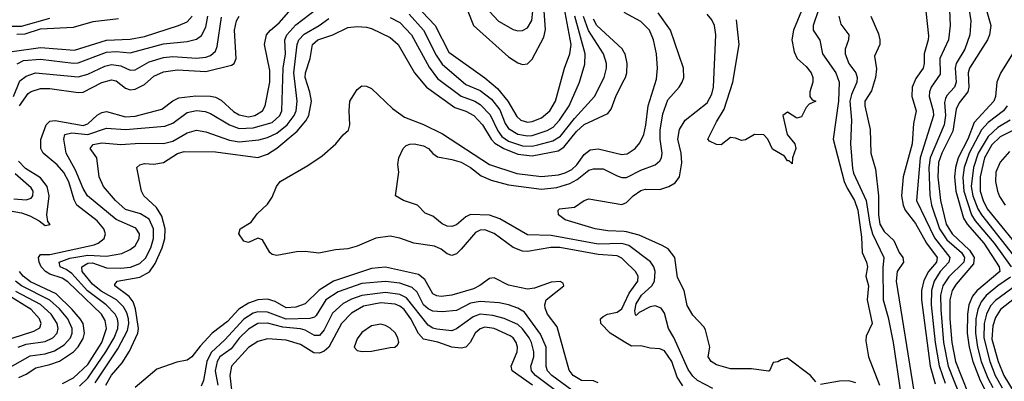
# Model space of a CAD drawing. Header units: inches. Extents: x 501365 to 657855, y 482276 to 547543.
# Tile 938 of 957: x 617442 to 621608, y 514766 to 516295. Entities that reach past the tile are written whole.
import ezdxf

# ---------------------------------------------------------------- set-up
doc = ezdxf.new("R2010")
doc.units = ezdxf.units.IN
doc.header["$MEASUREMENT"] = 0
doc.layers.add('A6511', color=7, linetype='Continuous')
doc.layers.add('A6521', color=7, linetype='Continuous')

msp = doc.modelspace()

# ---------------------------------------------------------------- linework, layer by layer
at = {"layer": 'A6511', "color": 5}
for points, elevation in [([(619490, 516531.5), (619450, 516512.1), (619404.5, 516470), (619398.5, 516450), (619399.1, 516430), (619412.4, 516372.4), (619429.2, 516329.2), (619467.9, 516287.9), (619530, 516253), (619550, 516248), (619570, 516249), (619590, 516259.8), (619608.7, 516291.3), (619612.7, 516330), (619603.5, 516390), (619590, 516431.8), (619554.7, 516490), (619520.7, 516520.7)], 3540), ([(618970, 515007.2), (618930, 515000.1), (618890, 514972.5), (618870, 514945.2), (618857.7, 514910), (618870, 514896), (618891.4, 514891.4), (618930, 514893.5), (619010, 514908.8), (619029, 514911), (619040.3, 514919.7), (619046.7, 514930), (619041.8, 514950), (619030, 514971.1), (619010, 514991.3), (618990, 515002.5)], 3520)]:
    msp.add_lwpolyline(points, close=True, dxfattribs=dict(at, elevation=elevation))
for points, elevation in [([(619090, 516387.1), (619200.4, 516270), (619257.9, 516157.9), (619410, 516048.6), (619463.6, 516003.6), (619508, 515950), (619545.7, 515885.7), (619562.1, 515870), (619590, 515861.7), (619610, 515863.6), (619650, 515879.3), (619684.5, 515910), (619708.5, 515950), (619746.5, 516090), (619770.3, 516150), (619774.6, 516190), (619741.2, 516370)], 3480), ([(617432, 516108), (617458.5, 516121.5), (617530, 516128.2), (617670, 516110.3), (617690, 516112.4), (617810, 516156.7), (617850, 516160.5), (617910, 516154.6), (618050, 516193.2), (618150, 516201.8), (618190, 516212.5), (618211.6, 516228.4), (618230, 516263.6), (618238, 516310)], 3560), ([(617441.8, 515930), (617477.5, 515982.5), (617490, 515991.6), (617530, 516004), (617570, 516004.3), (617690, 515986.2), (617710, 515988.2), (617790, 516029.1), (617830, 516039.9), (617850, 516035.5), (617890, 516004.9), (617910, 515998.8), (617930, 516000.4), (617970, 516020.3), (618010, 516056.4), (618050, 516074.1), (618110, 516082.4), (618230, 516076.2), (618337.6, 516102.4), (618349.9, 516110.1), (618358.1, 516130), (618350.9, 516250), (618359.7, 516290), (618371.3, 516310)], 3520), ([(617623.5, 514756.5), (617670, 514780.2), (617730, 514837.3), (617789.5, 514930), (617809.7, 514990), (617803.7, 515023.7), (617787.5, 515050), (617646.1, 515186.1), (617622, 515202), (617570, 515219.3), (617551.6, 515230), (617533.6, 515250), (617524, 515270), (617522.1, 515290), (617530, 515301.5), (617570, 515302.5), (617756.8, 515343.2), (617774.5, 515350), (617799.6, 515370), (617804.6, 515390), (617797.9, 515410), (617770, 515444.4), (617684.1, 515510), (617672.7, 515532.7), (617649.5, 515609.5), (617628.7, 515648.7), (617600.7, 515680.7), (617540.8, 515730), (617531.2, 515750), (617532.1, 515787.9), (617554.7, 515850), (617570, 515865.3), (617591.8, 515868.2), (617710, 515847.4), (617730, 515854.3), (617770, 515890.4), (617790, 515902.6), (617810, 515906.3), (617890, 515883.7), (617930, 515886.5), (618044, 515916), (618090, 515952.2), (618115.1, 515964.9), (618187, 515973), (618250, 515971.6), (618270, 515966.7), (618294.1, 515954.1), (618346.7, 515906.7), (618370, 515892), (618410, 515884.4), (618436.2, 515890), (618469.9, 515910), (618480.7, 515930), (618500.5, 516030), (618500.4, 516080.4), (618477.9, 516190), (618486.7, 516230), (618503.5, 516250), (618539.3, 516280.7), (618600.1, 516350)], 3480), ([(617694.8, 514745.2), (617730, 514778.9), (617807.2, 514890), (617841.3, 514950), (617856.7, 514990), (617859.3, 515010), (617855.9, 515030), (617845.9, 515050), (617807.7, 515090), (617728.6, 515148.6), (617662.1, 515222.1), (617639.1, 515239.1), (617612.9, 515250), (617609.4, 515270), (617654.1, 515285.9), (617730, 515299.1), (617810, 515294.6), (617874.1, 515305.9), (617910, 515322.7), (617930, 515339.2), (617947.5, 515370), (617949.4, 515390), (617933.9, 515413.9), (617850, 515449.9), (617729.4, 515549.4), (617710, 515581.6), (617678.4, 515658.4), (617638.5, 515730), (617628.3, 515790), (617633.7, 515810), (617663.3, 515816.7), (617730, 515808.8), (617810, 515835.6), (617890, 515831.1), (618056.1, 515843.9), (618090, 515856.9), (618150, 515902.3), (618190, 515911.1), (618226.5, 515906.5), (618250, 515898.4), (618329.5, 515850), (618370, 515835.3), (618430, 515837.7), (618510, 515860.7), (618542.9, 515890), (618550.9, 515910), (618556.5, 516090), (618567, 516150), (618564.5, 516210), (618572.3, 516230), (618610, 516273.5), (618699, 516341)], 3460), ([(619090, 516317.8), (619150, 516250.9), (619204.4, 516144.4), (619230, 516107.3), (619330, 516020.2), (619390, 515995.8), (619438, 515958), (619473.9, 515913.9), (619496.1, 515856.1), (619510, 515834.1), (619550, 515810.1), (619590, 515803.7), (619610, 515805.7), (619674.1, 515825.9), (619699.8, 515840.2), (619726.3, 515870), (619766.3, 515930), (619809.9, 516029.9), (619832.9, 516107.1), (619834.8, 516150), (619791.1, 516310)], 3460), ([(619337.5, 516330), (619361.6, 516270), (619510, 516137.7), (619550, 516111.6), (619570, 516105.7), (619590, 516108.5), (619610, 516127.2), (619659.3, 516220.7), (619666.6, 516253.4), (619659.8, 516350)], 3520), ([(617410, 516160.6), (617530, 516176.4), (617673.9, 516166.1), (617810, 516208.3), (617910, 516212.1), (617970, 516222.9), (618114.2, 516270), (618150, 516286.1), (618171.1, 516308.9)], 3580), ([(617410, 516267.2), (617450, 516267), (617570, 516301.2)], 3640), ([(617415.2, 515970), (617443.3, 516036.7), (617470, 516056.5), (617509.4, 516070.6), (617690, 516053.4), (617730, 516064.9), (617802.3, 516097.7), (617830, 516105.1), (617870, 516099.9), (617910, 516081.8), (617930, 516082.3), (617990, 516115.9), (618050, 516135.1), (618090, 516139.2), (618190, 516131.8), (618230, 516135.8), (618250, 516143.1), (618270, 516162), (618278.1, 516181.9), (618295.4, 516304.6)], 3540), ([(617430, 516233.2), (617465.1, 516234.9), (617530, 516255.5), (617670, 516263.6), (617753.3, 516286.7), (617860, 516300)], 3620), ([(617761, 514759), (617857, 514903), (617898.8, 514981.2), (617903.6, 515010), (617901.8, 515030), (617895.7, 515055.7), (617881.5, 515081.5), (617851.4, 515110), (617787.4, 515147.4), (617750, 515176.8), (617706.4, 515230), (617705.5, 515250), (617730, 515265.8), (617750, 515267.3), (617810, 515245.6), (617870, 515244.4), (617910.8, 515249.2), (617950, 515264.2), (617974.2, 515285.9), (617997.5, 515330), (618008, 515370), (618007.6, 515410), (617990, 515451.1), (617953.5, 515473.5), (617890, 515492.7), (617847.2, 515530), (617796.5, 515590), (617778.4, 515630), (617768.6, 515710), (617740.9, 515750), (617752.3, 515767.7), (617790, 515774.3), (617870, 515766.6), (617950, 515772.2), (618050, 515771.2), (618090, 515781.1), (618150, 515816.6), (618190, 515827), (618230, 515821.1), (618330, 515785.4), (618370, 515778.3), (618453.3, 515786.7), (618490, 515796.8), (618530, 515815.5), (618573.8, 515850), (618603, 515890), (618611.5, 515910), (618615.8, 515950), (618602.5, 516070), (618616.1, 516190), (618623.7, 516210), (618646.3, 516233.7), (618709.4, 516270), (618750, 516299.7)], 3440), ([(619010, 516304.1), (619050, 516282.2), (619100.3, 516230), (619173.9, 516093.9), (619210, 516046.3), (619310, 515970.9), (619367.5, 515950), (619390, 515935.6), (619432.5, 515892.5), (619464.7, 515824.7), (619481.4, 515801.4), (619510, 515780.9), (619570, 515761.4), (619610, 515760), (619634.9, 515765.1), (619697.9, 515782.1), (619730, 515802), (619790, 515876.6), (619874.4, 515970), (619914.8, 516050), (619925.1, 516090), (619925.1, 516110), (619912.1, 516150), (619848.5, 516248.5), (619828.1, 516308.1)], 3440), ([(620000, 516156.6), (619991.4, 516171.5), (619884.2, 516270), (619870, 516296.9)], 3420), ([(617805.8, 514750), (617830, 514792), (617875.2, 514844.8), (617906.1, 514893.9), (617941.6, 514970), (617944.5, 514990), (617932.1, 515072.1), (617921.6, 515101.6), (617904.7, 515124.7), (617844.1, 515170), (617845, 515175), (617854.7, 515190), (617950, 515206.9), (617991, 515229), (618015.8, 515264.2), (618044.7, 515330), (618056.2, 515370), (618057.9, 515410), (618043.6, 515463.6), (618020.7, 515500.7), (617967, 515550), (617956.8, 515570), (617937.2, 515670), (617950, 515680.7), (617970, 515687), (618010, 515684.1), (618050, 515690.6), (618110, 515728.7), (618137.4, 515737.4), (618270, 515735.7), (618450, 515712), (618490, 515725.5), (618530, 515751.5), (618615.9, 515824.1), (618653.3, 515866.7), (618665, 515890), (618677, 515950), (618670, 515988.8), (618650, 516050), (618650.6, 516070), (618670.7, 516130), (618680.6, 516190), (618703.4, 516210), (618767.2, 516230), (618830, 516260.9), (618870, 516266.2), (618910, 516263.4), (618930, 516257), (619010, 516219.1), (619042.9, 516190), (619113.1, 516070), (619163.6, 516010), (619283.6, 515923.6), (619330, 515907.6), (619363.6, 515890), (619399.9, 515850), (619436.4, 515790), (619453, 515773), (619490, 515749.6), (619550, 515725.6), (619610, 515719.8), (619720.3, 515739.7), (619743.8, 515756.2), (619797.6, 515822.4), (619830, 515851.8), (619930, 515898.5), (619944.1, 515915.9), (619965.7, 515974.3), (620000, 516040.4)], 3420), ([(620000, 515276.4), (619990, 515286.3), (619970, 515297.1), (619890, 515301.9), (619727.8, 515332.2), (619688.7, 515331.2), (619590, 515314.6), (619570, 515315.7), (619530, 515331.2), (619450, 515391.1), (619410, 515407), (619390, 515404.9), (619370, 515395), (619310, 515324.3), (619290, 515305.3), (619270, 515298), (619250, 515304.7), (619224.9, 515324.9), (619197.5, 515337.5), (619110, 515349.6), (619050.5, 515370.5), (619010, 515379), (618948.3, 515371.7), (618870, 515337), (618830, 515326.5), (618777.5, 515322.5), (618707.7, 515307.7), (618650, 515315.1), (618613.2, 515313.2), (618530, 515298), (618510, 515302.7), (618500.5, 515310), (618470, 515364.2), (618450, 515371.8), (618410, 515352.3), (618390, 515358), (618369.7, 515390), (618375.1, 515410), (618420.8, 515439.2), (618446.3, 515473.7), (618490, 515515.3), (618510, 515544.4), (618529.1, 515590), (618544.5, 515610), (618661.5, 515678.5), (618721.2, 515718.8), (618779.8, 515770), (618810, 515807.4), (618832.8, 515827.2), (618839.3, 515850), (618835.5, 515910), (618838.6, 515950), (618870, 515998.9), (618890, 516015.2), (618910, 516014), (618930, 516003.2), (619018.7, 515918.7), (619070, 515882), (619150, 515851.3), (619231.5, 515811.5), (619430, 515682.1), (619544.8, 515644.8), (619650, 515632.3), (619721.3, 515638.7), (619750, 515646.7), (619778.3, 515661.7), (619798.7, 515681.4), (619830, 515724.2), (619855.8, 515744.2), (619890, 515748.6), (619990, 515724.7), (620000, 515726.3)], 3380), ([(620000, 515345.4), (619988.8, 515348.8), (619890, 515345.7), (619690, 515382.6), (619590, 515385.9), (619473.4, 515453.4), (619430, 515468.6), (619350, 515471.3), (619330, 515461.1), (619290, 515427), (619270, 515420.3), (619250, 515422.5), (619230, 515431.1), (619190, 515463.5), (619156.9, 515476.9), (619125.2, 515510), (619065.2, 515530), (619032.7, 515550), (619045.6, 515650), (619042, 515682), (619045.6, 515710), (619064.5, 515750), (619077.7, 515762.3), (619092, 515768), (619110.8, 515769.2), (619150, 515761.7), (619172.2, 515750), (619189.5, 515729.5), (619210, 515715.2), (619270, 515704.3), (619310, 515691.8), (619350, 515669.2), (619394.5, 515634.5), (619436.4, 515616.4), (619510, 515596.1), (619650, 515577.9), (619714.2, 515585.8), (619770, 515601.9), (619800.7, 515619.3), (619850, 515658.2), (619870, 515664.3), (619910, 515664.5), (619970, 515634.2), (619990, 515627.2), (620000, 515627.4)], 3360), ([(617410, 515485.1), (617450, 515478.3), (617485.4, 515465.4), (617524.6, 515444.6), (617550, 515424.2), (617570.5, 515429.5), (617561.7, 515441.7), (617557.4, 515470), (617566.3, 515550), (617558, 515590), (617530, 515626.3), (617466.1, 515666.1), (617436.9, 515696.9)], 3520), ([(617416.9, 515536.9), (617470, 515533.1), (617490, 515540.5), (617497.8, 515550), (617498.7, 515570), (617490, 515584.5), (617422.5, 515642.5)], 3540), ([(620000, 515399), (619930, 515401.5), (619877, 515410), (619750, 515449.2), (619722, 515470), (619720.5, 515490), (619725.4, 515494.6), (619790, 515502), (619830, 515530.3), (619850, 515537.4), (619990, 515513.9), (620000, 515517.9)], 3340), ([(617438.5, 514781.5), (617470, 514796.2), (617510, 514823.3), (617570, 514836.9), (617610, 514851.6), (617670, 514891), (617690, 514911.6), (617710, 514946.4), (617716.1, 514970), (617710, 515010), (617698.4, 515030), (617664.1, 515070), (617595.7, 515135.7), (617487.2, 515187.2), (617457.1, 515210), (617440.9, 515230)], 3520), ([(619890, 514760.3), (619870, 514767.6), (619818.4, 514770), (619783.4, 514790), (619767.2, 514812.8), (619715.8, 514995.8), (619675, 515050), (619665, 515075), (619663.2, 515090), (619669.3, 515110.7), (619744.7, 515170), (619740.9, 515180.9), (619728.3, 515188.3), (619690, 515184.7), (619620.4, 515159.6), (619590, 515155), (619510, 515173), (619450, 515204.1), (619430, 515200.9), (619389.5, 515170.5), (619362.7, 515157.3), (619270, 515129.6), (619225.3, 515125.2), (619207.4, 515127.4), (619190, 515135.8), (619156.6, 515196.6), (619130, 515217.6), (618990, 515247.9), (618930, 515243.5), (618770, 515189.4), (618709.2, 515150.8), (618650, 515094), (618610, 515079.3), (618570, 515077.3), (618522.9, 515102.9), (618490, 515112.9), (618450, 515109.9), (618410, 515096.4), (618368.8, 515071.2), (618321, 515019), (618256.3, 514970), (618205, 514915), (618170, 514869.1), (618150, 514855), (618107.4, 514847.4), (618022.7, 514817.3), (617930, 514740.2)], 3420), ([(617370, 514807.8), (617486.5, 514873.5), (617550, 514882.5), (617590, 514895.5), (617630, 514919.8), (617657, 514950), (617664.4, 514970), (617664.7, 514990), (617646.4, 515030), (617610, 515072.4), (617569.7, 515109.7), (617450, 515169.8), (617423.9, 515190)], 3540), ([(619842.1, 514682.1), (619693.7, 514790), (619675.7, 514810), (619669.2, 514829.2), (619669.7, 514910), (619645.8, 514965.8), (619577.8, 515057.8), (619550, 515075.7), (619510, 515089.9), (619470, 515097.7), (619390, 515103.5), (619350, 515095.9), (619290, 515065.9), (619230, 515059.2), (619190, 515062.6), (619170, 515071.8), (619150, 515089.6), (619123.2, 515143.2), (619103.2, 515163.2), (619050, 515180.7), (618990, 515188.5), (618890, 515179.3), (618790, 515144.1), (618737.1, 515110), (618696.2, 515043.8), (618690, 515037.3), (618670, 515031.2), (618570, 515028.2), (618490, 515058.2), (618450, 515060.4), (618430, 515054.6), (618390, 515028.8), (618310, 514940.8), (618252.6, 514887.4), (618233.8, 514850), (618220.1, 514770), (618210, 514746.1)], 3440), ([(617435.8, 514910), (617470, 514922.9), (617550, 514934.2), (617582.9, 514950), (617599.9, 514970), (617604.4, 514990), (617600.4, 515010), (617575.1, 515050), (617530.2, 515090.2), (617426, 515146)], 3560), ([(617410, 514948), (617501.9, 514978.1), (617527.2, 514992.8), (617532.6, 515010), (617525.8, 515030), (617490.3, 515070), (617390, 515131)], 3580), ([(619732.2, 514710), (619624.4, 514790), (619607.9, 514810), (619604.3, 514830), (619616.8, 514870), (619617, 514890), (619607.1, 514930), (619597.2, 514950), (619570, 514987.3), (619550, 515006.7), (619491.9, 515031.9), (619444.3, 515044.3), (619390, 515049.4), (619361.1, 515038.9), (619290, 514988.2), (619270, 514978.8), (619206.8, 514986.8), (619190, 514990.7), (619170, 515003), (619078.9, 515118.9), (619050, 515133.5), (618990, 515141.6), (618890, 515128.5), (618846.2, 515113.8), (618810, 515094.3), (618765.9, 515054.1), (618730, 514983), (618710, 514959.7), (618690, 514960.3), (618650, 514982.3), (618630, 514987.3), (618555.1, 514995.1), (618490, 515012), (618450, 515010.8), (618410, 514986.4), (618370, 514947.9), (618336.9, 514903.1), (618289.3, 514870), (618278.2, 514850), (618269.4, 514810), (618280.1, 514750)], 3460), ([(619612.3, 514750), (619526.2, 514810), (619521, 514830), (619546.2, 514890), (619547.8, 514910), (619543, 514930), (619529.6, 514949.6), (619517.8, 514957.8), (619450, 514989.6), (619410, 514994.5), (619390, 514988.4), (619368.6, 514970), (619347.9, 514930), (619330, 514909.9), (619310, 514906.3), (619270, 514910.9), (619211.2, 514931.3), (619150, 514944.7), (619130, 514968), (619097.2, 515030), (619068.6, 515070), (619050, 515084.4), (619030, 515092.7), (618970, 515098.3), (618896.7, 515083.3), (618845.4, 515054.6), (618803.9, 515010), (618749.6, 514910.3), (618730, 514893), (618710, 514885), (618686.5, 514886.5), (618630, 514921.4), (618570, 514939.7), (618490, 514945.2), (618450, 514935), (618410, 514908.3), (618338.8, 514830), (618331, 514790), (618338.7, 514730)], 3480), ([(620000, 514933.1), (619939.9, 514970), (619900.7, 515010), (619899, 515030), (619910, 515040.7), (619929.7, 515050.3), (619970, 515058.3), (619990, 515071.8), (620000, 515093.3)], 3380)]:
    msp.add_lwpolyline(points, dxfattribs=dict(at, elevation=elevation))
at = {"layer": 'A6521', "color": 5}
for points, elevation in [([(620866.4, 516470), (620799.8, 516270), (620798.9, 516250), (620827.9, 516207.9), (620839.2, 516150), (620895.2, 516070), (620909.7, 516030), (620906, 515950), (620884.4, 515790), (620931, 515610), (620942.5, 515582.5), (620974.7, 515530), (620987.9, 515490), (621004.2, 515375.8), (621006, 515310), (621025, 515270), (621029.5, 515250), (621022.5, 515210), (621033.2, 515170), (621027, 515110), (621048.4, 515010), (621023.1, 514956.9), (621022.3, 514937.7), (621033.2, 514870), (621080.2, 514750)], 3340), ([(621374.2, 516370), (621378.9, 516270), (621372.3, 516210), (621335.5, 516130), (621336.2, 516063.8), (621298.6, 516010), (621290.8, 515990), (621289.4, 515970), (621307.2, 515910), (621308.7, 515890), (621252.2, 515710), (621236, 515530), (621312.1, 515372.1), (621377.8, 515290), (621373.3, 515270), (621336.3, 515230), (621311.2, 515188.8), (621299.8, 515150), (621299, 515090), (621315.9, 514930), (621331.8, 514831.8), (621357.6, 514757.6)], 3440), ([(621451.1, 516390), (621466.1, 516290), (621461.8, 516230), (621440.4, 516170), (621404, 516110), (621399.9, 516090), (621403.8, 516030), (621396.9, 516010), (621365.2, 515974.8), (621358.5, 515961.5), (621355, 515945.1), (621358.8, 515890), (621354.1, 515850), (621294.4, 515710), (621288.8, 515670), (621292.8, 515552.8), (621300.4, 515510), (621333, 515410), (621364.2, 515364.2), (621426.6, 515310), (621439.5, 515290), (621436.3, 515270), (621373, 515207), (621348.2, 515170), (621338.5, 515130), (621338.9, 515070), (621351.2, 514930), (621369.8, 514830.2), (621421.5, 514701.5)], 3460), ([(621517.1, 516390), (621550.5, 516270), (621545.5, 516230), (621537.3, 516210), (621460.6, 516090), (621455.4, 516070), (621457.5, 516010), (621453.5, 515990), (621417.2, 515942.8), (621403.8, 515916.2), (621390, 515823.6), (621343.6, 515730), (621329.6, 515690.4), (621326.6, 515630), (621338.4, 515530), (621362.5, 515430), (621387.6, 515390), (621460.3, 515320.3), (621480, 515290), (621477.4, 515262.6), (621403.8, 515176.2), (621387.4, 515150), (621376.9, 515110), (621377.5, 515030), (621386, 514930), (621401, 514850), (621455.1, 514715.1)], 3480), ([(620000, 515726.3), (620011.8, 515728.2), (620046.1, 515750), (620066.1, 515773.9), (620082.2, 515810), (620091.4, 515848.6), (620100.8, 515930), (620136.7, 516043.3), (620139.9, 516090), (620135.7, 516150), (620123.8, 516210), (620106.1, 516250), (620070, 516286.6), (620000, 516324.5)], 3380), ([(620000, 515627.4), (620010, 515627.7), (620070, 515658.9), (620130, 515681.5), (620150, 515697.5), (620157.5, 515710), (620160.1, 515730), (620151.6, 515790), (620151.8, 515828.2), (620163.4, 515896.6), (620184.6, 515955.4), (620232.9, 516010), (620244.5, 516030), (620251.8, 516050), (620250.8, 516090), (620195.6, 516250), (620143.9, 516323.9)], 3360), ([(620000, 515517.9), (620010, 515522), (620037.8, 515550), (620070, 515573.3), (620090, 515578.6), (620150, 515576.6), (620188.6, 515590), (620215.1, 515604.9), (620233.6, 515630), (620243.5, 515690), (620240.6, 515730), (620226.2, 515790), (620233.7, 515830), (620257.1, 515870), (620350, 515942.5), (620370, 515979.6), (620377, 516010), (620387.5, 516230), (620381.5, 516270), (620370, 516294.3), (620350, 516317.7)], 3340), ([(620750, 516332), (620715.3, 516250), (620709.4, 516209.4), (620718.4, 516158.4), (620730.8, 516130.8), (620770, 516096.2), (620790.3, 516069.7), (620798.3, 516050), (620798.4, 516030), (620784.7, 515990), (620784.7, 515970), (620795.3, 515955.3), (620810.7, 515950), (620782, 515938), (620770, 515924), (620750, 515884), (620730, 515879), (620690, 515904), (620671.3, 515890), (620688.7, 515808.7), (620721, 515770), (620726, 515750), (620711.3, 515711.3), (620710, 515686), (620698, 515698), (620690, 515698), (620677.6, 515717.6), (620627.5, 515747.5), (620608, 515790), (620590, 515808), (620550.4, 515809.6), (620513.4, 515786.6), (620496.3, 515783.7), (620470, 515794), (620450, 515796), (620410, 515765.2), (620390, 515766.6), (620361, 515781), (620354, 515790), (620390, 515863.1), (620423.3, 515916.8), (620459, 516030), (620485.8, 516190), (620474.5, 516294.5)], 3320), ([(620907.9, 516310), (620915.9, 516275.9), (620950.7, 516230), (620949.1, 516210), (620934.7, 516170), (620935.1, 516150), (620950.6, 516110), (620979.1, 516070), (620985.9, 516050), (620984.2, 516030), (620961.4, 515978.6), (620953.8, 515950), (620960.7, 515870), (620956.8, 515770), (620965.2, 515665.2), (620970, 515645.4), (621023.9, 515530), (621038.9, 515430), (621049.5, 515389.5), (621098.7, 515290), (621094.4, 515245.6), (621095.9, 515110), (621116.3, 515036.3), (621137.1, 514930), (621170.1, 514709.9)], 3360), ([(621043.3, 516310), (621075.2, 516235.2), (621081.9, 516210), (621080.7, 516190), (621058.9, 516141.1), (621067, 516087), (621063.1, 516050), (621045.8, 515994.2), (621018.3, 515950), (621017.7, 515930), (621041, 515830), (621042.7, 515730), (621062.8, 515662.8), (621075.6, 515550), (621075.3, 515470), (621081.7, 515430), (621099.7, 515399.7), (621141.1, 515361.1), (621163.5, 515310), (621178.2, 515290), (621180.7, 515270), (621154.8, 515230), (621150.1, 515189.9), (621225, 514725)], 3380), ([(621275.9, 516330), (621286.6, 516226.6), (621285.7, 516210), (621268.2, 516150), (621268.9, 516110), (621264.3, 516090), (621233.5, 516046.5), (621218.5, 516010), (621216.9, 515970), (621234.4, 515910), (621223.7, 515856.4), (621217.5, 515770), (621179.5, 515630), (621173.3, 515550), (621179.6, 515510), (621188.4, 515490), (621232.6, 515432.6), (621278, 515350), (621323.7, 515290), (621321.2, 515270), (621287.4, 515230), (621268, 515192), (621258, 515150), (621256.9, 515110), (621293.8, 514830), (621315.8, 514755.8)], 3420), ([(620000, 516040.4), (620005, 516050), (620011.4, 516070), (620012.8, 516110), (620003.8, 516150), (620000, 516156.6)], 3420), ([(621642.7, 516150), (621591.9, 516068.1), (621576, 516030), (621570.7, 515970), (621563.5, 515950), (621480.4, 515859.6), (621453.1, 515790), (621413, 515710), (621400.7, 515670), (621397.1, 515630), (621402.2, 515570), (621435.1, 515455.1), (621450.3, 515430), (621521.7, 515350), (621586.8, 515250), (621588.3, 515230), (621491.4, 515148.6), (621473.8, 515126.2), (621458.3, 515090), (621451.6, 515050), (621450.7, 514970), (621459.5, 514910), (621474.7, 514850), (621505.6, 514770), (621530, 514722.9)], 3520), ([(621619.3, 515930), (621604, 515910), (621540, 515860), (621511.4, 515828.6), (621458.9, 515730), (621437.7, 515670), (621432.7, 515627.3), (621435.9, 515570), (621469.4, 515470), (621485.1, 515445.1), (621564.9, 515350), (621637.2, 515250)], 3540), ([(621632.1, 515870), (621580.4, 515839.6), (621539.4, 515800.6), (621496.6, 515730), (621478, 515670), (621467.3, 515590), (621474.9, 515550), (621495.8, 515495.8), (621510.7, 515470), (621678.2, 515258.2)], 3560), ([(621670, 515839.3), (621590, 515799.5), (621554.6, 515765.3), (621524.4, 515710), (621505.6, 515630), (621505.8, 515570), (621518, 515530), (621535.4, 515495.4), (621702.7, 515290)], 3580), ([(621630, 515737.6), (621590, 515692.3), (621572.6, 515650), (621571, 515610), (621578.8, 515570), (621587.4, 515547.4), (621612, 515510)], 3620), ([(620810, 514763.6), (620788, 514790), (620690, 514863.7), (620663.5, 514856.5), (620650, 514848), (620630, 514846), (620614, 514810), (620610.8, 514809.2), (620538.3, 514818.3), (620450, 514818.8), (620390, 514835.1), (620366.9, 514850), (620355.1, 514870), (620361.6, 514910), (620343.3, 514983.3), (620336.8, 514996.8), (620290, 515046.3), (620266, 515086), (620253.3, 515150), (620224.8, 515204.8), (620213.5, 515290), (620185.7, 515325.7), (620160.8, 515340.8), (620063.6, 515383.6), (620010, 515398.6), (620000, 515399)], 3340), ([(620375, 514735), (620310, 514768.9), (620290, 514787.2), (620270, 514816.5), (620210, 514951.9), (620187.7, 514990), (620170, 515054), (620155.4, 515075.4), (620130, 515084.9), (620110, 515080.6), (620062.7, 515057.3), (620050, 515044.2), (620046.8, 515046.8), (620044.2, 515064.2), (620050, 515093.4), (620073.5, 515130), (620117.2, 515170), (620127.9, 515190), (620130.7, 515230), (620124.5, 515250), (620110.9, 515270.9), (620019.6, 515339.5), (620000, 515345.4)], 3360), ([(620000, 515093.3), (620021.2, 515138.9), (620056.8, 515190), (620058.3, 515210), (620046.9, 515230), (620000, 515276.4)], 3380), ([(621634, 515206), (621580.6, 515170), (621531.3, 515128.7), (621510, 515101.8), (621495.8, 515070), (621487.6, 515030), (621485.8, 514970), (621494.5, 514910), (621510.6, 514850), (621538.7, 514778.7), (621559.7, 514739.7)], 3540), ([(621681.5, 515190), (621570, 515107.3), (621550, 515084.6), (621532, 515050), (621522.5, 515010), (621521.4, 514950), (621546.3, 514850), (621569.7, 514790), (621598.9, 514738.9)], 3560), ([(621690, 515147.8), (621591.2, 515070), (621570, 515036.2), (621559.4, 515000.6), (621555.6, 514944.4), (621581.2, 514850), (621606.2, 514790), (621650, 514719.4)], 3580), ([(620247.4, 514747.4), (620224.2, 514784.2), (620201.8, 514850), (620170, 514894.5), (620150, 514903.8), (620110, 514905.5), (620070, 514915.8), (620030, 514914.6), (620000, 514933.1)], 3380), ([(620979.8, 514759.8), (620950, 514767.7), (620910, 514766.2), (620830, 514752.8)], 3340)]:
    msp.add_lwpolyline(points, dxfattribs=dict(at, elevation=elevation))

doc.saveas('drawing.dxf')
